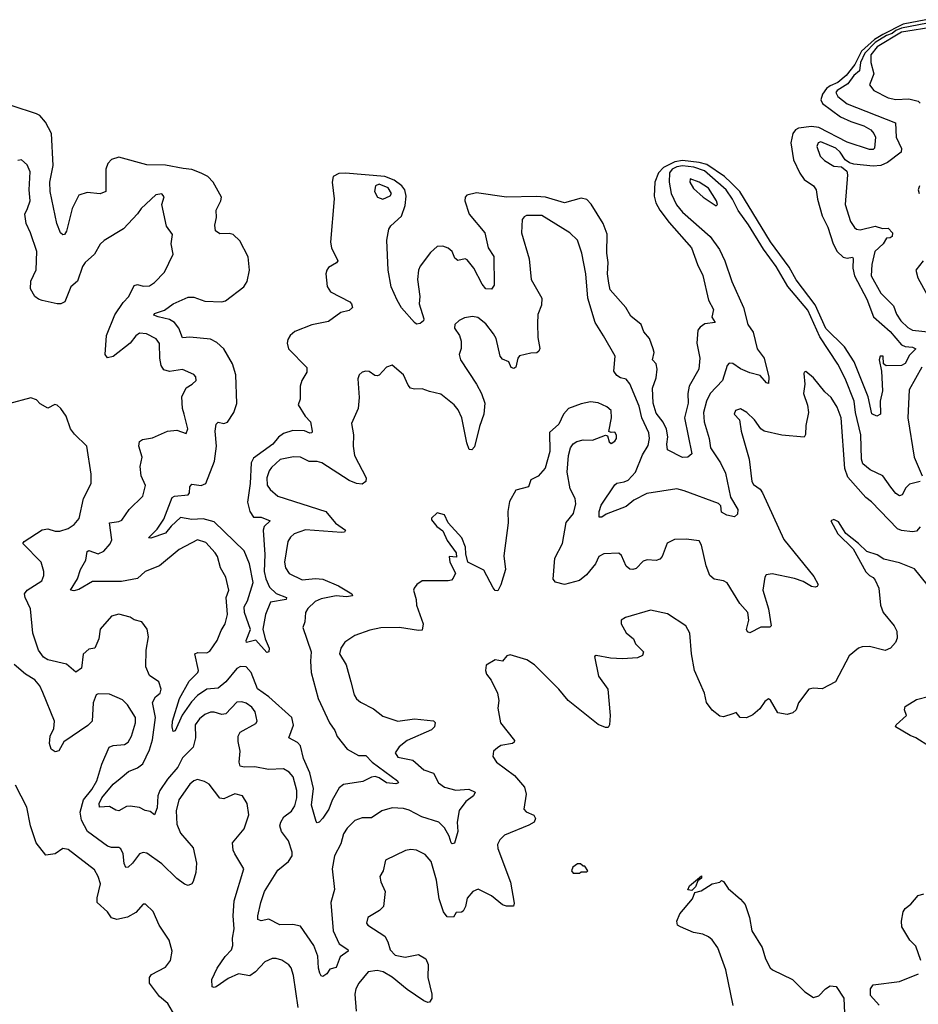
# Model space of a CAD drawing. Extents: x 2199565 to 2323334, y 894172 to 1018966.
# Tile 398 of 440: x 2279795 to 2284595, y 1008682 to 1013943. Entities that reach past the tile are written whole.
import ezdxf

# ---------------------------------------------------------------- set-up
doc = ezdxf.new("R2010")
doc.units = 0

msp = doc.modelspace()

# ---------------------------------------------------------------- linework, layer by layer
at = {"layer": '0CON10XD'}
for points in [[(2284636.5, 1013943.5), (2284515, 1013920.2), (2284405.9, 1013864.1), (2284361.7, 1013838.4), (2284292, 1013775), (2284256.4, 1013703.6), (2284209.4, 1013645), (2284165, 1013607.1), (2284125, 1013590.8), (2284105.7, 1013575), (2284083, 1013545), (2284074.6, 1013515), (2284083.2, 1013495), (2284180.6, 1013425), (2284235, 1013398.5), (2284305, 1013376.7), (2284341.1, 1013355), (2284358.5, 1013335), (2284366.2, 1013315), (2284362.3, 1013257.7), (2284355, 1013250), (2284335, 1013249.7), (2284215, 1013288.4), (2284065, 1013368.1), (2284025, 1013372.5), (2283955.8, 1013364.2), (2283940.3, 1013355), (2283925.9, 1013335), (2283913.7, 1013285), (2283928.1, 1013195), (2283963.4, 1013123.4), (2283985, 1013090), (2284035.6, 1013055), (2284050, 1013035), (2284056.9, 1012985), (2284081.6, 1012895), (2284112.5, 1012835), (2284140.3, 1012745), (2284162.9, 1012705), (2284195, 1012674.1), (2284215, 1012669.7), (2284243.5, 1012673.5), (2284248.1, 1012668.1), (2284245.2, 1012615.2), (2284253.8, 1012575), (2284320.4, 1012450.4), (2284356.1, 1012356.1), (2284445, 1012276.6), (2284506.6, 1012206.6), (2284525, 1012196.4), (2284563.8, 1012193.8), (2284582, 1012185), (2284548.8, 1012151.2), (2284525, 1012106.9), (2284505, 1012094.7), (2284423.5, 1012093.5), (2284410, 1012105), (2284406.9, 1012145), (2284391.4, 1012145), (2284385.6, 1012125), (2284399.6, 1012065), (2284405, 1011960), (2284390.9, 1011905), (2284393.2, 1011835), (2284374.7, 1011825.3), (2284346.4, 1011836.4), (2284327.4, 1011927.4), (2284253.3, 1012115), (2284201.4, 1012195), (2284102.4, 1012292.4), (2284045, 1012420), (2283943.2, 1012553.2), (2283905, 1012620.2), (2283806.4, 1012756.4), (2283642.3, 1013025), (2283595, 1013070.8), (2283560.5, 1013105), (2283465, 1013169.6), (2283425, 1013180.6), (2283335, 1013190.4), (2283295, 1013184.3), (2283235, 1013154.3), (2283207.3, 1013125), (2283188.7, 1013075), (2283185, 1013000), (2283193, 1012965), (2283214.8, 1012925), (2283265, 1012859.1), (2283383.9, 1012723.9), (2283415.3, 1012635.3), (2283445, 1012576.2), (2283474.2, 1012444.2), (2283502.2, 1012395), (2283493, 1012353), (2283510, 1012325), (2283455, 1012317.8), (2283429.4, 1012300.6), (2283417.7, 1012285), (2283411.9, 1012215), (2283428.3, 1012135), (2283423.4, 1012076.6)], [(2284644.9, 1013925.1), (2284505, 1013898.6), (2284475, 1013886), (2284455, 1013869.3), (2284425, 1013859.8), (2284365, 1013822.3), (2284309.6, 1013765), (2284287, 1013715), (2284280.7, 1013669.3), (2284251.4, 1013645), (2284219.4, 1013600.6), (2284162.3, 1013565), (2284155.4, 1013555), (2284165, 1013532.9), (2284215, 1013494.2), (2284473, 1013393), (2284477.9, 1013315), (2284506.1, 1013255), (2284504.4, 1013235), (2284430.6, 1013179.4), (2284395, 1013163.5), (2284355, 1013160), (2284251.1, 1013171.1), (2284228.1, 1013178.1), (2284205.4, 1013195.4), (2284178.5, 1013235), (2284155, 1013256.7), (2284075, 1013290.6), (2284060.8, 1013285), (2284052.9, 1013265), (2284071.8, 1013215), (2284095, 1013191.2), (2284145, 1013161.5), (2284185, 1013158), (2284213.1, 1013133.1), (2284217.8, 1013115), (2284204.7, 1012955), (2284234.1, 1012865), (2284255, 1012832.2), (2284265, 1012823.8), (2284285, 1012820.9), (2284365, 1012839.6), (2284405, 1012828), (2284435, 1012828.5), (2284458.1, 1012805), (2284455.8, 1012785), (2284445, 1012777.5), (2284425, 1012776), (2284408.5, 1012745), (2284362.5, 1012705), (2284346.7, 1012635), (2284344.2, 1012575), (2284395, 1012481.1), (2284463.5, 1012413.5), (2284479.2, 1012369.2), (2284502, 1012335), (2284538.7, 1012298.7), (2284565, 1012284.1), (2284665, 1012274.1)], [(2284685.9, 1013905.9), (2284505, 1013876), (2284375, 1013798), (2284341.6, 1013755), (2284341.8, 1013715), (2284357.1, 1013655), (2284335.6, 1013595), (2284357.5, 1013565), (2284434, 1013525), (2284475, 1013517.8), (2284545, 1013520.4), (2284595, 1013508.6), (2284605, 1013498)], [(2283423.4, 1012076.6), (2283370.9, 1011985), (2283363.8, 1011945), (2283367, 1011895), (2283347.3, 1011815), (2283385, 1011623.3), (2283363.7, 1011606.3), (2283335, 1011603.1), (2283255, 1011644.3), (2283252, 1011675), (2283258.4, 1011715), (2283250.5, 1011755), (2283231.8, 1011791.8), (2283195, 1011840), (2283179.2, 1011895), (2283175.3, 1011975), (2283195, 1012030), (2283200.8, 1012075), (2283195, 1012104.3), (2283176.5, 1012125), (2283184.6, 1012164.6), (2283180, 1012185), (2283159.6, 1012239.6), (2283130, 1012275), (2283115.5, 1012315), (2283059.5, 1012359.5), (2283033.8, 1012405), (2282950.2, 1012500.2), (2282941.9, 1012535), (2282936.1, 1012585), (2282939.3, 1012645), (2282931.6, 1012695), (2282933.4, 1012796.6), (2282911.9, 1012855), (2282847.6, 1012957.6), (2282825, 1012982.2), (2282795, 1012988.8), (2282705, 1012964.7), (2282604.6, 1012994.6), (2282555, 1012999), (2282395, 1012994.3), (2282235, 1013018.5), (2282184.6, 1013005), (2282175.4, 1012995), (2282173.9, 1012975), (2282196.8, 1012905), (2282279.2, 1012805), (2282298.5, 1012725), (2282327.4, 1012677.4), (2282330, 1012525), (2282315, 1012504.2), (2282285, 1012505.7), (2282265, 1012529.4), (2282221.2, 1012615), (2282185, 1012659.7), (2282175, 1012664.8), (2282135, 1012656.7), (2282119.1, 1012669.1), (2282105, 1012705.2), (2282085, 1012721.9), (2282055, 1012733.2), (2282025, 1012731.8), (2281990.1, 1012699.9), (2281934.2, 1012625.8), (2281925.3, 1012605), (2281920, 1012555), (2281933.2, 1012465), (2281929.7, 1012425), (2281954, 1012345), (2281952.5, 1012335), (2281935, 1012319.7), (2281915, 1012317.1), (2281904.5, 1012325), (2281835, 1012403.6), (2281811.2, 1012445), (2281779.6, 1012515), (2281763.3, 1012605), (2281757.1, 1012765), (2281766.6, 1012823.4), (2281778.6, 1012841.4), (2281835.7, 1012894.3), (2281855, 1012950), (2281860.4, 1012999.6), (2281853.2, 1013035), (2281836.9, 1013055), (2281794.8, 1013085), (2281745, 1013104.9), (2281535, 1013123.2), (2281499.4, 1013120.6), (2281470.5, 1013105), (2281463.8, 1013075), (2281474.5, 1012985.5), (2281455.4, 1012755), (2281461.2, 1012725), (2281494.3, 1012655), (2281486.8, 1012643.2), (2281445, 1012618.9), (2281435.5, 1012605), (2281431.5, 1012585), (2281437.6, 1012517.6), (2281455, 1012489.4), (2281558.1, 1012435), (2281568.5, 1012425), (2281572.5, 1012405), (2281555, 1012388.8), (2281511.5, 1012378.5), (2281445, 1012329.7), (2281356.6, 1012313.4), (2281265, 1012277.1), (2281239.5, 1012255), (2281227.5, 1012235), (2281223.6, 1012215), (2281231.1, 1012185), (2281330, 1012085), (2281329.5, 1012060.5), (2281303.1, 1012015), (2281294.4, 1011985), (2281292.9, 1011915), (2281282, 1011885), (2281320.8, 1011825), (2281347.9, 1011795), (2281357.9, 1011745), (2281355, 1011736.2), (2281345, 1011733.1), (2281316.2, 1011746.2), (2281255, 1011748), (2281205, 1011731.6), (2281178.1, 1011711.9), (2281147.7, 1011675), (2281045, 1011600), (2281031.6, 1011575), (2281025.7, 1011464.3), (2281012.5, 1011365), (2281024.6, 1011315), (2281045, 1011285.4), (2281085, 1011284.4), (2281132.5, 1011265), (2281101.8, 1011235), (2281095.2, 1011214.8), (2281105.3, 1011085), (2281100.6, 1010995), (2281109.8, 1010955), (2281129.2, 1010910.8), (2281165, 1010876.5), (2281220, 1010855), (2281218, 1010845), (2281135, 1010830), (2281107.5, 1010765), (2281093.9, 1010686.1), (2281106.2, 1010635), (2281128.2, 1010585), (2281125.5, 1010564.5), (2281115, 1010562), (2281057.5, 1010627.5), (2281006.7, 1010615), (2281005.6, 1010625), (2281028.5, 1010685), (2280995.6, 1010775), (2280993.7, 1010805), (2281011.9, 1010838.1), (2281042.5, 1010935), (2281023.1, 1011035), (2280995.3, 1011105), (2280835, 1011260), (2280775, 1011276.2), (2280715, 1011271.9), (2280655, 1011283.5), (2280605, 1011236.2), (2280575, 1011199.4), (2280495, 1011172.9), (2280483.3, 1011175), (2280528.8, 1011221.2), (2280565.2, 1011274.8), (2280609.3, 1011390.7), (2280622.5, 1011397.5), (2280696.1, 1011403.9), (2280702.3, 1011415), (2280703.7, 1011446.3), (2280715, 1011461.5), (2280765, 1011454.7), (2280788.8, 1011465), (2280835.2, 1011584.8), (2280846.6, 1011665), (2280838.9, 1011745), (2280845, 1011781.2), (2280855, 1011792.2), (2280885, 1011784.7), (2280905, 1011792.3), (2280939.4, 1011845), (2280955, 1011892.5), (2280949.7, 1012045), (2280932.5, 1012105), (2280885.4, 1012185), (2280848.5, 1012218.5), (2280815, 1012235.3), (2280705, 1012246.4), (2280665, 1012243.3), (2280645, 1012295.6), (2280622.3, 1012325), (2280595, 1012341.6), (2280534.2, 1012355), (2280512.5, 1012365), (2280516, 1012374), (2280568.3, 1012391.7), (2280615, 1012424.6), (2280695, 1012460.5), (2280725, 1012460), (2280785, 1012439.5), (2280875, 1012435.6), (2280895, 1012440.6), (2280992.7, 1012515), (2281010, 1012545), (2281022.7, 1012605), (2281015, 1012676.7), (2280971.9, 1012761.9), (2280934.8, 1012794.8), (2280915, 1012800.3), (2280865, 1012799.7), (2280840.9, 1012815), (2280837.2, 1012845), (2280846.1, 1012886.1), (2280845.3, 1012925), (2280870, 1012975), (2280873.6, 1012995), (2280829.1, 1013075), (2280800.7, 1013105), (2280765, 1013124), (2280715, 1013142.8), (2280668.1, 1013148.1), (2280575, 1013165.3), (2280475, 1013168), (2280325, 1013208.9), (2280285, 1013196.4), (2280266.5, 1013175), (2280255.4, 1013144.6), (2280254.6, 1013025.4), (2280225, 1013013.3), (2280155, 1013020.3), (2280112.1, 1013005), (2280075.4, 1012935), (2280045, 1012813.8), (2280035, 1012795.8), (2280025, 1012794.3), (2280013.8, 1012803.8), (2279993.8, 1012855), (2279957.9, 1013025), (2279956.6, 1013075), (2279974.7, 1013165), (2279964.6, 1013335), (2279933.6, 1013395), (2279902.2, 1013432.2), (2279885, 1013440.7), (2279755, 1013483.6)], [(2281983.6, 1011956.4), (2281945, 1011970), (2281905, 1011968.6), (2281883.3, 1011975), (2281870.3, 1011990.3), (2281846, 1012046), (2281785, 1012096.7), (2281755, 1012086), (2281715.6, 1012044.4), (2281705, 1012040.8), (2281692.1, 1012042.1), (2281662.9, 1012062.9), (2281645, 1012065.6), (2281625, 1012060), (2281609.4, 1012045), (2281601.9, 1012025), (2281608.1, 1011925), (2281603.3, 1011865), (2281568, 1011785), (2281578.9, 1011725), (2281576.4, 1011665), (2281583.1, 1011615), (2281646.7, 1011495), (2281644, 1011475), (2281625, 1011461.4), (2281595, 1011464.6), (2281555, 1011480), (2281410, 1011575), (2281385, 1011581.6), (2281341.5, 1011581.5), (2281295, 1011605.4), (2281257.6, 1011607.6), (2281187.4, 1011592.6), (2281139.9, 1011550.1), (2281127.1, 1011532.9), (2281114.8, 1011495), (2281116.4, 1011456.4), (2281132.5, 1011432.5), (2281175, 1011397.5), (2281431.2, 1011315), (2281482.7, 1011252.7), (2281536.2, 1011215), (2281530, 1011205), (2281515, 1011202.5), (2281322.9, 1011217.1), (2281261.4, 1011195), (2281241.9, 1011178.1), (2281227.8, 1011155), (2281210, 1011045), (2281215.5, 1011015), (2281235, 1010983.3), (2281305, 1010949.7), (2281375, 1010956.8), (2281415, 1010953.6), (2281497.7, 1010917.7), (2281568.8, 1010875), (2281573.3, 1010865), (2281541.7, 1010858.3), (2281485, 1010863.8), (2281405, 1010848.4), (2281374.3, 1010835), (2281335, 1010796), (2281322.9, 1010775), (2281319.2, 1010725), (2281308, 1010695), (2281353.2, 1010565), (2281347.9, 1010515), (2281351.9, 1010455), (2281390.3, 1010315), (2281450.3, 1010185), (2281478.3, 1010145), (2281491.9, 1010111.9), (2281544.4, 1010045), (2281605, 1010010.7), (2281645, 1010011.9), (2281678.5, 1009975), (2281814.3, 1009875), (2281819.4, 1009865), (2281805, 1009860), (2281755, 1009865.3), (2281715, 1009892.1), (2281695, 1009898.2), (2281675, 1009896.2), (2281627.6, 1009872.4), (2281525, 1009856.7), (2281501.7, 1009838.3), (2281465, 1009772), (2281446.9, 1009725), (2281414, 1009676), (2281395, 1009654.2), (2281385, 1009651.2), (2281378.8, 1009658.8), (2281354.6, 1009745), (2281364.8, 1009835), (2281345, 1009918.6), (2281310.5, 1009995), (2281295, 1010062.5), (2281280.1, 1010080.1), (2281232.5, 1010105), (2281257.1, 1010172.9), (2281249.6, 1010215), (2281126.2, 1010325), (2281065, 1010367.5), (2281031.8, 1010455), (2281005.7, 1010485.7), (2280975, 1010486), (2280955, 1010475.3), (2280895.7, 1010404.3), (2280855, 1010371.1), (2280795, 1010365.2), (2280745, 1010331.9), (2280712.7, 1010297.3), (2280664.1, 1010225.9), (2280625, 1010143.8), (2280615, 1010140), (2280610.4, 1010165), (2280611.2, 1010195), (2280649.8, 1010315), (2280700.9, 1010409.1), (2280747.1, 1010455), (2280749.6, 1010465), (2280730, 1010555), (2280747.5, 1010562.5), (2280795, 1010560.5), (2280811.1, 1010568.9), (2280850.9, 1010625), (2280871.1, 1010678.9), (2280892.5, 1010715), (2280904.6, 1010765), (2280898, 1010855), (2280913.3, 1010895), (2280895.6, 1010965), (2280868.1, 1011015), (2280851.4, 1011075), (2280840, 1011095), (2280789.6, 1011149.6), (2280745, 1011163.6), (2280647.9, 1011112.1), (2280542.9, 1011025), (2280466, 1010994), (2280425, 1010957.3), (2280338.4, 1010941.6), (2280185, 1010940.4), (2280112, 1010898), (2280085, 1010890.8), (2280066.7, 1010895), (2280104, 1010956), (2280120, 1011005), (2280148, 1011055), (2280155, 1011102), (2280165, 1011107.1), (2280215, 1011089.5), (2280245, 1011102.9), (2280278, 1011142), (2280286.7, 1011163.3), (2280275.6, 1011254.4), (2280325, 1011261.1), (2280340.6, 1011269.4), (2280379.4, 1011325), (2280452.4, 1011397.6), (2280467.1, 1011455), (2280444.3, 1011505.7), (2280438.6, 1011555), (2280449.4, 1011605), (2280432.5, 1011665), (2280435, 1011688.8), (2280450.6, 1011699.4), (2280505, 1011709.5), (2280585.5, 1011744.5), (2280635, 1011750), (2280685, 1011732.5), (2280693.3, 1011756.7), (2280674.2, 1011835), (2280664.4, 1011865), (2280661.2, 1011928.8), (2280684.1, 1011975.9), (2280717.5, 1011995), (2280737.5, 1012015), (2280736.7, 1012035), (2280725, 1012046.7), (2280665, 1012074.2), (2280595, 1012062.5), (2280565, 1012072.5), (2280551.5, 1012095), (2280543.9, 1012133.9), (2280542.4, 1012212.4), (2280525, 1012238.5), (2280472, 1012265), (2280435, 1012267.7), (2280415, 1012253.5), (2280385, 1012214.4), (2280295, 1012144.3), (2280265, 1012135.8), (2280251.1, 1012155), (2280259.6, 1012255), (2280303, 1012367), (2280347.4, 1012432.6), (2280378.1, 1012465), (2280407.6, 1012522.4), (2280425, 1012528.1), (2280455, 1012518.8), (2280488.2, 1012521.8), (2280515, 1012538.6), (2280569.2, 1012595), (2280615, 1012690), (2280604.3, 1012745), (2280612, 1012795), (2280580.3, 1012840.3), (2280553.8, 1012955), (2280566.4, 1012996.4), (2280555, 1013012.5), (2280522.3, 1013007.7), (2280444, 1012935), (2280425, 1012906.2), (2280350, 1012825), (2280246.8, 1012763.2), (2280225.4, 1012744.6), (2280195, 1012690), (2280145, 1012645.8), (2280130.6, 1012625), (2280104.6, 1012545.4), (2280068.5, 1012515), (2280036.2, 1012435), (2280015, 1012425.6), (2279995, 1012425.5), (2279915, 1012442.9), (2279895, 1012449.6), (2279876.9, 1012465), (2279853.3, 1012505), (2279854.6, 1012545.4), (2279883.3, 1012606.7), (2279886.2, 1012705), (2279853.6, 1012805), (2279829.5, 1012855), (2279823.3, 1012905), (2279836.2, 1012933.8), (2279850.6, 1012975), (2279846.5, 1013035), (2279850.6, 1013130.6), (2279835, 1013168), (2279805, 1013194), (2279785, 1013191.2)], [(2284605.3, 1011474.7), (2284548.7, 1011461.3), (2284529, 1011441), (2284509.6, 1011405), (2284495, 1011398.2), (2284475, 1011411.5), (2284448.7, 1011445), (2284405.2, 1011505.2), (2284337.9, 1011537.9), (2284299.3, 1011569.3), (2284292.8, 1011595), (2284287.7, 1011725), (2284260.8, 1011845), (2284253.7, 1011905), (2284205, 1012025.5), (2284165, 1012102.1), (2284069.2, 1012249.2), (2284005, 1012390.9), (2283897.8, 1012517.8), (2283836.2, 1012625), (2283767.8, 1012717.8), (2283687.7, 1012847.7), (2283633.8, 1012923.8), (2283602.8, 1012985), (2283568.8, 1013035), (2283453.8, 1013135), (2283395.7, 1013155.7), (2283335, 1013162.5), (2283305, 1013156.5), (2283281.3, 1013145), (2283265.9, 1013125), (2283264.5, 1013074.5), (2283275.2, 1013015), (2283303.2, 1012953.2), (2283336.2, 1012915), (2283483.8, 1012785), (2283534, 1012715), (2283562.1, 1012655), (2283599.2, 1012545), (2283661.8, 1012405), (2283685.4, 1012315), (2283713.4, 1012273.4), (2283735.3, 1012185.3), (2283772.2, 1012135), (2283796.9, 1012033.1), (2283795, 1011998.8), (2283785, 1012002), (2283751.5, 1012041.5), (2283695, 1012055.9), (2283645, 1012077.8), (2283605, 1012105.5), (2283585, 1012107.5), (2283574.4, 1012095), (2283548.8, 1012015), (2283483.6, 1011945), (2283464.7, 1011905.3), (2283447.7, 1011845), (2283452.2, 1011795), (2283477.5, 1011705), (2283484.6, 1011655), (2283539.1, 1011575), (2283565, 1011520), (2283592.4, 1011392.4), (2283632.2, 1011325), (2283629.1, 1011300.9), (2283613.9, 1011286.1), (2283572.5, 1011295), (2283545, 1011312.5), (2283540, 1011345), (2283528.1, 1011358.1), (2283344.3, 1011425.7), (2283305, 1011435.5), (2283145, 1011412.2), (2283075.5, 1011375), (2283035, 1011341.1), (2282928.9, 1011301.1), (2282905, 1011284.3), (2282890, 1011285), (2282890, 1011315), (2282901.3, 1011348.7), (2282975, 1011458), (2282985, 1011466.9), (2283025, 1011473.8), (2283045, 1011483.5), (2283084.6, 1011525), (2283122.6, 1011617.4), (2283152.4, 1011667.6), (2283160.3, 1011705), (2283155.8, 1011735), (2283118.8, 1011815), (2283105, 1011877.8), (2283055, 1011997.5), (2283035, 1012022.5), (2283005, 1012028.9), (2282985, 1012041.9), (2282969.5, 1012065), (2282976.2, 1012145), (2282913.7, 1012253.7), (2282870, 1012325), (2282829.7, 1012455), (2282818.9, 1012585), (2282797.3, 1012695), (2282775.6, 1012765), (2282734.7, 1012804.7), (2282585, 1012897.7), (2282502.9, 1012897.1), (2282489.4, 1012890.6), (2282480, 1012875), (2282476.1, 1012805), (2282516.5, 1012665), (2282527.1, 1012555), (2282584.6, 1012454.6), (2282583, 1012417), (2282562.8, 1012367.2), (2282560.7, 1012320.7), (2282563.1, 1012245), (2282574.1, 1012185.9), (2282568.8, 1012171.2), (2282557.5, 1012162.5), (2282525, 1012161.9), (2282465, 1012146.7), (2282455.4, 1012134.6), (2282445, 1012086.7), (2282435, 1012078.8), (2282420, 1012085), (2282408, 1012115), (2282375, 1012129.2), (2282362.2, 1012145), (2282339.8, 1012239.8), (2282326.9, 1012265), (2282285, 1012317.8), (2282242.5, 1012352.5), (2282215, 1012356.5), (2282170.6, 1012349.4), (2282143.7, 1012336.4), (2282120.6, 1012315), (2282117.1, 1012295), (2282144.2, 1012255), (2282152.9, 1012225), (2282153.2, 1012186.8), (2282142.9, 1012155), (2282149.2, 1012125), (2282235.3, 1011995.3), (2282261.9, 1011945), (2282279.2, 1011895), (2282274.4, 1011835), (2282251.4, 1011768.6), (2282225, 1011660), (2282210, 1011645), (2282197, 1011647), (2282183, 1011683), (2282157.2, 1011815), (2282137.9, 1011857.9), (2282115.4, 1011885), (2282045, 1011942.4), (2281983.6, 1011956.4)], [(2283515, 1012948.8), (2283523.3, 1012955), (2283517.3, 1012975), (2283475, 1013042.5), (2283424.2, 1013075), (2283376.7, 1013093.3), (2283375.8, 1013075), (2283395, 1013040.8), (2283445.6, 1012995), (2283515, 1012948.8)], [(2281735, 1012984.5), (2281775, 1013002.7), (2281781.8, 1013015), (2281763.8, 1013045), (2281715, 1013064.6), (2281696.7, 1013055), (2281690.5, 1013025), (2281707.5, 1012995), (2281735, 1012984.5)], [(2284602, 1013055), (2284593.9, 1013033.9), (2284600, 1013015)], [(2284620.8, 1012655), (2284582.5, 1012605), (2284593.7, 1012563.7), (2284643.7, 1012473.7)], [(2284615, 1012086.7), (2284546.5, 1011965), (2284539.8, 1011815), (2284573.2, 1011605), (2284616.2, 1011505)], [(2284605, 1011233.8), (2284585, 1011210), (2284565, 1011206.5), (2284505, 1011212.9), (2284485, 1011221.9), (2284346, 1011366), (2284315, 1011389.4), (2284219.3, 1011499.3), (2284202.6, 1011545), (2284183.3, 1011815), (2284161.9, 1011871.9), (2284130.6, 1011925), (2284096.9, 1011955), (2284035, 1012028.8), (2283995, 1012062.5), (2283985, 1012060), (2283983.3, 1012053.3), (2283989.2, 1011995), (2283982.2, 1011945), (2284003.3, 1011883.3), (2284009.1, 1011845), (2283994.4, 1011775), (2283993, 1011727), (2283985, 1011712), (2283867, 1011723), (2283772.5, 1011745), (2283755, 1011756.7), (2283720, 1011805), (2283680, 1011845), (2283645, 1011863.8), (2283618.8, 1011855), (2283612.5, 1011835), (2283640.8, 1011805), (2283649.4, 1011745), (2283692.7, 1011595), (2283705.6, 1011475.6), (2283715, 1011460), (2283751.2, 1011435), (2283764, 1011415), (2283876.4, 1011166.4), (2284038.2, 1010968.2), (2284060, 1010925), (2284055.9, 1010914.1), (2284045, 1010910), (2284025, 1010914.2), (2283980.7, 1010940.7), (2283935, 1010957.9), (2283815, 1010982.9), (2283783.6, 1010976.4), (2283776.3, 1010963.7), (2283764.6, 1010895), (2283795.4, 1010795), (2283810, 1010705), (2283802.7, 1010697.3), (2283755, 1010697.1), (2283695, 1010667.5), (2283682.4, 1010672.4), (2283678, 1010685), (2283690.8, 1010735), (2283685.4, 1010775), (2283642.7, 1010822.7), (2283575, 1010934.2), (2283554.2, 1010944.2), (2283505, 1010954), (2283482.7, 1010972.7), (2283462.9, 1011025), (2283438.1, 1011135), (2283425, 1011158.8), (2283355, 1011167.5), (2283292.5, 1011165), (2283254.5, 1011145.5), (2283227.5, 1011075), (2283215, 1011060.6), (2283195, 1011052.7), (2283146.4, 1011056.4), (2283125, 1011049.4), (2283088.6, 1011011.4), (2283070, 1011005), (2283055, 1011007.5), (2283035, 1011022.5), (2283009.6, 1011079.6), (2282995, 1011092.2), (2282915, 1011089.1), (2282888.6, 1011075), (2282872, 1011035), (2282823.5, 1010976.5), (2282785, 1010945.6), (2282705, 1010924.4), (2282657.5, 1010937.5), (2282644.3, 1010954.3), (2282654.5, 1011065), (2282694, 1011145), (2282715, 1011256.2), (2282753.3, 1011305), (2282765.5, 1011355.5), (2282762.5, 1011385), (2282735.9, 1011435.9), (2282720.6, 1011525), (2282726.7, 1011615), (2282737.8, 1011655), (2282752.4, 1011677.6), (2282771.3, 1011688.7), (2282805, 1011698.9), (2282855.7, 1011695.7), (2282925, 1011723.3), (2282935, 1011720), (2282945, 1011687.5), (2282955, 1011678.8), (2282975, 1011690.8), (2282982.9, 1011705), (2282984, 1011724), (2282975, 1011740), (2282955, 1011737.5), (2282942.5, 1011742.5), (2282956.2, 1011815), (2282954.2, 1011855), (2282931.2, 1011875), (2282885, 1011895.7), (2282845, 1011900.8), (2282795, 1011891.2), (2282726.7, 1011865), (2282700.8, 1011835), (2282675, 1011782.5), (2282625, 1011737.5), (2282627.8, 1011635), (2282602.4, 1011547.6), (2282565, 1011503.3), (2282526.1, 1011483.9), (2282513, 1011447), (2282445, 1011430), (2282411.2, 1011368.8), (2282402.5, 1011315), (2282404.4, 1011255), (2282381.3, 1011078.7), (2282390, 1011005), (2282365, 1010922.5), (2282348.8, 1010891.2), (2282335, 1010893.8), (2282325, 1010906.7), (2282275, 1011002), (2282190, 1011045), (2282179.3, 1011089.3), (2282176, 1011125), (2282157.5, 1011175), (2282084.2, 1011254.2), (2282065, 1011296.7), (2282025, 1011307.5), (2281995, 1011280), (2281995, 1011270), (2282023.3, 1011235), (2282055, 1011212.5), (2282079.5, 1011159.5), (2282127.5, 1011095), (2282128.3, 1011071.7), (2282090, 1011075), (2282092.5, 1011045), (2282122.5, 1010985), (2282111.7, 1010958.3), (2282102.5, 1010947.5), (2282085, 1010944), (2281945.8, 1010944.2), (2281916.7, 1010925), (2281903.3, 1010905), (2281898.8, 1010895), (2281912.5, 1010845), (2281914.2, 1010815), (2281951.4, 1010715), (2281945, 1010681.2), (2281925, 1010678.6), (2281825, 1010694.6), (2281725, 1010692.9), (2281665, 1010680.8), (2281585, 1010651.9), (2281532.4, 1010617.6), (2281511.4, 1010585), (2281504.2, 1010555), (2281539.4, 1010495), (2281564.4, 1010405), (2281582, 1010335), (2281595, 1010313.3), (2281615, 1010296.2), (2281685, 1010261.2), (2281735, 1010222), (2281814.7, 1010194.7), (2281905, 1010207.3), (2282005, 1010196), (2282015, 1010187.5), (2282011.2, 1010165), (2281995, 1010149.2), (2281865, 1010091.2), (2281822.1, 1010057.9), (2281801.9, 1010025), (2281815, 1010001.5), (2281895, 1009987.1), (2281955, 1009935.4), (2282005, 1009917.1), (2282033.3, 1009865), (2282065, 1009841.8), (2282125, 1009825.3), (2282195, 1009831.1), (2282228, 1009815), (2282218.6, 1009795), (2282178.6, 1009765), (2282142.7, 1009717.3), (2282132.9, 1009655), (2282135.4, 1009605), (2282117.1, 1009542.9), (2282105, 1009540), (2282100.8, 1009545), (2282089.2, 1009580.8), (2282064.4, 1009624.4), (2282034.8, 1009654.8), (2281943.5, 1009683.5), (2281875, 1009718.8), (2281845, 1009727.7), (2281785, 1009732.3), (2281730, 1009715), (2281675, 1009677.5), (2281625, 1009677.8), (2281585, 1009664.3), (2281545, 1009622.9), (2281525, 1009592), (2281511.6, 1009538.4), (2281476.1, 1009475), (2281464, 1009406), (2281477.1, 1009295), (2281457.1, 1009225), (2281470.4, 1009075), (2281501.1, 1009005), (2281548, 1008975), (2281550, 1008965), (2281506.7, 1008935), (2281485, 1008878.8), (2281451.2, 1008868.8), (2281435.7, 1008844.3), (2281415, 1008830), (2281405, 1008833.8), (2281398.3, 1008848.3), (2281391.2, 1008875), (2281388.7, 1008938.7), (2281365.7, 1008995), (2281295, 1009100), (2281255, 1009107.8), (2281185, 1009105.7), (2281126.8, 1009136.8), (2281085, 1009127.1), (2281067.5, 1009135), (2281066.9, 1009155), (2281083.3, 1009225), (2281103.1, 1009285), (2281175, 1009397.8), (2281230.9, 1009445), (2281250.4, 1009475), (2281250.9, 1009495), (2281231.5, 1009555), (2281194.5, 1009604.5), (2281185.6, 1009635), (2281190, 1009655), (2281207, 1009683), (2281246.6, 1009713.4), (2281265, 1009742), (2281275.7, 1009784.3), (2281275.7, 1009825), (2281256.8, 1009896.8), (2281235, 1009921.3), (2281205, 1009939.7), (2281125, 1009935.7), (2281051.1, 1009951.1), (2280995, 1009948.2), (2280973.9, 1009953.9), (2280968.2, 1009975), (2280972.9, 1010035), (2280963.1, 1010086.9), (2280963.1, 1010115), (2280973.7, 1010136.3), (2281057.2, 1010182.8), (2281064.3, 1010195), (2281053.8, 1010245), (2281035, 1010269.1), (2281005, 1010290.8), (2280981.7, 1010298.3), (2280955, 1010296.7), (2280897, 1010233), (2280875, 1010230.9), (2280835, 1010243.6), (2280815, 1010242.1), (2280785, 1010231.2), (2280755, 1010206.7), (2280733.5, 1010175), (2280734.6, 1010105.4), (2280722.7, 1010055), (2280665, 1009998.2), (2280640.7, 1009949.3), (2280584.8, 1009885.2), (2280543.1, 1009825), (2280532.4, 1009795), (2280528.8, 1009731.2), (2280515, 1009693.8), (2280492, 1009712), (2280465, 1009716.9), (2280435, 1009733.3), (2280385, 1009740.6), (2280365, 1009738.9), (2280325, 1009714.7), (2280308.3, 1009718.3), (2280275, 1009738.9), (2280221.9, 1009735), (2280220, 1009755), (2280234.8, 1009785), (2280295, 1009858.9), (2280331.2, 1009888.8), (2280375.8, 1009925), (2280425, 1009946), (2280452.5, 1009967.5), (2280488.5, 1010041.5), (2280504.2, 1010095.8), (2280520, 1010215), (2280505.4, 1010295), (2280520.6, 1010325), (2280546.4, 1010345), (2280551.1, 1010365), (2280538, 1010405), (2280489.1, 1010439.1), (2280469.6, 1010485), (2280471.5, 1010575), (2280483.8, 1010645), (2280476.1, 1010686.1), (2280447.5, 1010725), (2280407, 1010737), (2280385, 1010750.8), (2280325, 1010765.7), (2280285, 1010756), (2280225, 1010686), (2280217.8, 1010635), (2280196, 1010585), (2280165, 1010578.8), (2280135, 1010552.5), (2280125, 1010477.5), (2280095, 1010456.7), (2280045, 1010500), (2279945, 1010521.8), (2279923, 1010537), (2279896.2, 1010575), (2279865.5, 1010665), (2279852.9, 1010795), (2279824.4, 1010855), (2279821.4, 1010875), (2279835.7, 1010895), (2279914, 1010945), (2279925, 1010972.5), (2279924.4, 1010995), (2279910, 1011045), (2279812, 1011145), (2279818.8, 1011155), (2279915, 1011217.5), (2279945, 1011222.7), (2279985, 1011210.5), (2280009.4, 1011210.6), (2280055, 1011224.6), (2280087.1, 1011245), (2280112.5, 1011277.5), (2280136.7, 1011385), (2280177.1, 1011465), (2280177.5, 1011515), (2280154, 1011664), (2280087.7, 1011727.7), (2280067.3, 1011757.3), (2280043.8, 1011825), (2280015.8, 1011865.8), (2279995, 1011883.3)], [(2279995, 1011883.3), (2279983.6, 1011886.4), (2279945, 1011867.5), (2279905, 1011890), (2279885, 1011912.5), (2279855, 1011922.5), (2279735, 1011890)], [(2284642.2, 1010925), (2284575, 1011009.5), (2284495, 1011041.1), (2284411.2, 1011061.2), (2284375, 1011084), (2284320.6, 1011100.6), (2284276.7, 1011145), (2284208.3, 1011198.3), (2284169.3, 1011259.3), (2284145, 1011272.5), (2284127.5, 1011265), (2284165.9, 1011195.9), (2284246.7, 1011115), (2284315, 1010992.5), (2284335, 1010972.5), (2284355, 1010962.5), (2284365, 1010947.5), (2284384, 1010905), (2284394.3, 1010815), (2284408, 1010775), (2284466.2, 1010705), (2284480, 1010675), (2284481.7, 1010638.3), (2284473.3, 1010615), (2284447.5, 1010585), (2284418.3, 1010571.7), (2284335, 1010592.9), (2284295, 1010592.5), (2284276.7, 1010585), (2284225.9, 1010544.1), (2284153.3, 1010405), (2284082.3, 1010367.7), (2284035, 1010371.9), (2284011.2, 1010365), (2283955, 1010292.5), (2283943.3, 1010255), (2283925, 1010240), (2283895, 1010231.2), (2283845, 1010240), (2283806.1, 1010306.1), (2283795, 1010313.3), (2283775, 1010300), (2283749.3, 1010260.7), (2283710.7, 1010229.3), (2283677.9, 1010212.1), (2283644.1, 1010214.1), (2283621.7, 1010241.7), (2283605, 1010233.3), (2283555, 1010218), (2283535, 1010220.8), (2283495, 1010254.2), (2283464.4, 1010295), (2283453.1, 1010345), (2283400, 1010465), (2283384.3, 1010555), (2283374.2, 1010664.2), (2283353.8, 1010705), (2283255, 1010767.5), (2283165, 1010787.5), (2283030.8, 1010749.2), (2283007.5, 1010735), (2283007.5, 1010715), (2283035, 1010667.5), (2283073.3, 1010635), (2283085, 1010607.5), (2283126.7, 1010565), (2283122.5, 1010545), (2283095, 1010533.8), (2283015, 1010528), (2282950.5, 1010530.5), (2282875, 1010546.2), (2282865, 1010540), (2282886.7, 1010435), (2282936.2, 1010365), (2282948.8, 1010225), (2282946.7, 1010175), (2282938.3, 1010161.7), (2282925, 1010160), (2282885, 1010176), (2282725, 1010305.8), (2282675, 1010365.6), (2282546, 1010496), (2282505, 1010522.9), (2282415, 1010550), (2282396.9, 1010543.1), (2282375, 1010516.2), (2282335, 1010523.3), (2282286.4, 1010493.6), (2282283.3, 1010465), (2282288.8, 1010445), (2282313.6, 1010413.6), (2282348, 1010345), (2282354, 1010305), (2282350, 1010265), (2282364, 1010185), (2282438.3, 1010091.7), (2282437.3, 1010082.7), (2282427.5, 1010075), (2282365.8, 1010064.2), (2282347, 1010053), (2282325.8, 1010034.2), (2282322.5, 1010005), (2282342.5, 1009975), (2282438.6, 1009905), (2282492.1, 1009842.1), (2282501.1, 1009805), (2282488, 1009725), (2282500.3, 1009710.3), (2282541.7, 1009691.7), (2282550, 1009675), (2282543.8, 1009655), (2282515, 1009638.1), (2282385, 1009585.6), (2282359.7, 1009560.3), (2282347.1, 1009535), (2282349.4, 1009515), (2282417.5, 1009335), (2282437.5, 1009222.5), (2282433.3, 1009206.7), (2282395, 1009205.7), (2282375, 1009213.3), (2282315, 1009261.4), (2282245, 1009297.5), (2282216.2, 1009285), (2282185, 1009248.8), (2282176.7, 1009205), (2282165, 1009180), (2282155, 1009173.3), (2282127, 1009173), (2282112.2, 1009147.8), (2282078.7, 1009148.7), (2282058.6, 1009175), (2282035.6, 1009245), (2282021.4, 1009345), (2281994.1, 1009444.1), (2281962, 1009482), (2281915, 1009505.6), (2281885, 1009509.4), (2281855.6, 1009504.4), (2281748.9, 1009451.1), (2281737.5, 1009395), (2281720, 1009365), (2281723.6, 1009336.4), (2281748.1, 1009285), (2281738.1, 1009205), (2281716.9, 1009183.1), (2281655.8, 1009145), (2281648.1, 1009115), (2281655, 1009104.3), (2281745.3, 1009045.3), (2281762.1, 1009015), (2281775, 1008972.9), (2281801.4, 1008945), (2281855, 1008932.9), (2281925, 1008947.5), (2281965.6, 1008925), (2281977.3, 1008895), (2281975.5, 1008825), (2281996.7, 1008735), (2281996.6, 1008713.4), (2281985, 1008693.3), (2281975, 1008691.2), (2281955, 1008700.8), (2281865, 1008761.5), (2281785, 1008826.1), (2281736.7, 1008855), (2281705, 1008862.1), (2281656.2, 1008855), (2281607.8, 1008795), (2281591.5, 1008765), (2281586.4, 1008735), (2281593.3, 1008645)], [(2279918.3, 1010348.3), (2279902.8, 1010382.8), (2279875.7, 1010415), (2279827.1, 1010445), (2279765, 1010496.9)], [(2281282.7, 1008665), (2281258.5, 1008835), (2281245, 1008876.2), (2281233.4, 1008893.4), (2281195, 1008917.5), (2281165, 1008927.1), (2281143.4, 1008926.6), (2281105, 1008908.6), (2281055, 1008855.5), (2281025, 1008834.4), (2280965, 1008845.3), (2280909.8, 1008820.2), (2280845, 1008775.6), (2280835, 1008770.8), (2280824.2, 1008774.2), (2280822.5, 1008815), (2280850.5, 1008875), (2280892.5, 1008937.5), (2280926.6, 1008973.4), (2280934.6, 1008995), (2280932.3, 1009035), (2280941.6, 1009085), (2280936.5, 1009155), (2280941.4, 1009235), (2280992.5, 1009405), (2280944.2, 1009485), (2280936, 1009505), (2280932, 1009545), (2280995, 1009620), (2281020, 1009695), (2281011.2, 1009755), (2280985.3, 1009795.3), (2280945, 1009806), (2280909.7, 1009790.3), (2280885, 1009778.8), (2280865, 1009783.3), (2280807.4, 1009857.4), (2280782.6, 1009872.6), (2280745, 1009883.3), (2280725, 1009876.5), (2280705, 1009857.8), (2280646, 1009775), (2280630.3, 1009715), (2280635.5, 1009644.5), (2280655, 1009596.9), (2280722, 1009518), (2280740.4, 1009435), (2280735.5, 1009385.5), (2280721.5, 1009338.5), (2280714, 1009325), (2280695, 1009316.9), (2280675, 1009322.9), (2280635, 1009353.5), (2280555, 1009432.5), (2280475, 1009489.5), (2280455, 1009493.1), (2280435, 1009485.7), (2280398.5, 1009435), (2280375, 1009414.4), (2280363.1, 1009413.1), (2280353.5, 1009433.5), (2280348.9, 1009485), (2280335, 1009512.5), (2280325, 1009518.9), (2280285, 1009518.8), (2280265, 1009526.2), (2280157.9, 1009605), (2280126.1, 1009665), (2280119, 1009709), (2280135.3, 1009775), (2280180.8, 1009829.2), (2280208.1, 1009875), (2280233.7, 1009965), (2280272.9, 1010055), (2280295, 1010065.5), (2280355, 1010070.5), (2280375, 1010082.5), (2280392.7, 1010115), (2280413.9, 1010185), (2280414, 1010215), (2280371.9, 1010281.9), (2280345, 1010308.9), (2280275, 1010339.5), (2280215, 1010340.6), (2280204.4, 1010335), (2280187.2, 1010292.8), (2280182.9, 1010195), (2280158.5, 1010171.5), (2280030.4, 1010085), (2280005, 1010035.8), (2279985, 1010031.1), (2279964.2, 1010044.2), (2279954.7, 1010075), (2279958.8, 1010115), (2279978.2, 1010155), (2279980.9, 1010195), (2279918.3, 1010348.3)], [(2284655, 1010058.8), (2284582.5, 1010105), (2284552.5, 1010117.5), (2284473.3, 1010165), (2284476.7, 1010175), (2284532.5, 1010225), (2284522, 1010255), (2284525, 1010273.3), (2284585, 1010310), (2284655, 1010327.5)], [(2280214.2, 1009365), (2280195, 1009400), (2280055, 1009509.2), (2280025, 1009514.2), (2279985, 1009486), (2279935, 1009478.8), (2279883.1, 1009545), (2279852.9, 1009635), (2279833.8, 1009735), (2279773.2, 1009853.2)], [(2282785, 1009382.5), (2282795, 1009390), (2282825, 1009390), (2282830, 1009395), (2282815, 1009420), (2282805, 1009420), (2282791.7, 1009431.7), (2282775, 1009432.5), (2282750, 1009415), (2282742.5, 1009395), (2282752.5, 1009382.5), (2282785, 1009382.5)], [(2280686.7, 1008515), (2280587.5, 1008685), (2280542.7, 1008722.7), (2280488.1, 1008795), (2280488.1, 1008825), (2280499.4, 1008840.6), (2280575, 1008880), (2280600.6, 1008915), (2280610, 1008965), (2280594.2, 1009025), (2280540.8, 1009105), (2280507.6, 1009177.6), (2280467.3, 1009217.3), (2280455, 1009216), (2280415, 1009172.5), (2280372, 1009148), (2280315, 1009134.4), (2280285, 1009143.3), (2280263.8, 1009175), (2280209.6, 1009225), (2280209.5, 1009250.5), (2280226.2, 1009325), (2280214.2, 1009365)], [(2283605.8, 1008675), (2283566.7, 1008865), (2283525, 1008984), (2283495, 1009025.8), (2283475, 1009042.9), (2283445, 1009056.9), (2283395, 1009065.6), (2283325, 1009095.8), (2283310, 1009105), (2283305.8, 1009125), (2283322.2, 1009165), (2283390, 1009245), (2283400.9, 1009279.1), (2283435, 1009287.3), (2283495, 1009325.7), (2283535, 1009333.8), (2283545, 1009342.5), (2283555, 1009337.5), (2283580.3, 1009300.3), (2283645, 1009244), (2283670.8, 1009215), (2283694.2, 1009145.8), (2283705.6, 1009075), (2283761.5, 1008985), (2283780, 1008925), (2283805, 1008876), (2283816.7, 1008865), (2283923.8, 1008815), (2283988.8, 1008748.8), (2284035, 1008717.5), (2284065, 1008726.7), (2284100, 1008765), (2284125, 1008780.8), (2284157.6, 1008777.6), (2284197.5, 1008715), (2284202, 1008635)], [(2283385, 1009290), (2283365, 1009292.5), (2283373.1, 1009315), (2283437.5, 1009367.5), (2283436.7, 1009355), (2283418.3, 1009341.7), (2283405, 1009310), (2283385, 1009290)], [(2284609.2, 1008915), (2284581.5, 1008991.5), (2284550.8, 1009025), (2284507.1, 1009095), (2284505.7, 1009125), (2284514.3, 1009175), (2284525, 1009193.3), (2284555, 1009216.7), (2284595, 1009262.5), (2284625, 1009272.5)], [(2284386.1, 1008676.1), (2284339.3, 1008729.3), (2284340, 1008765), (2284355, 1008786.2), (2284495, 1008804.3), (2284596.2, 1008845)]]:
    msp.add_lwpolyline(points, dxfattribs=at)

doc.saveas('drawing.dxf')
